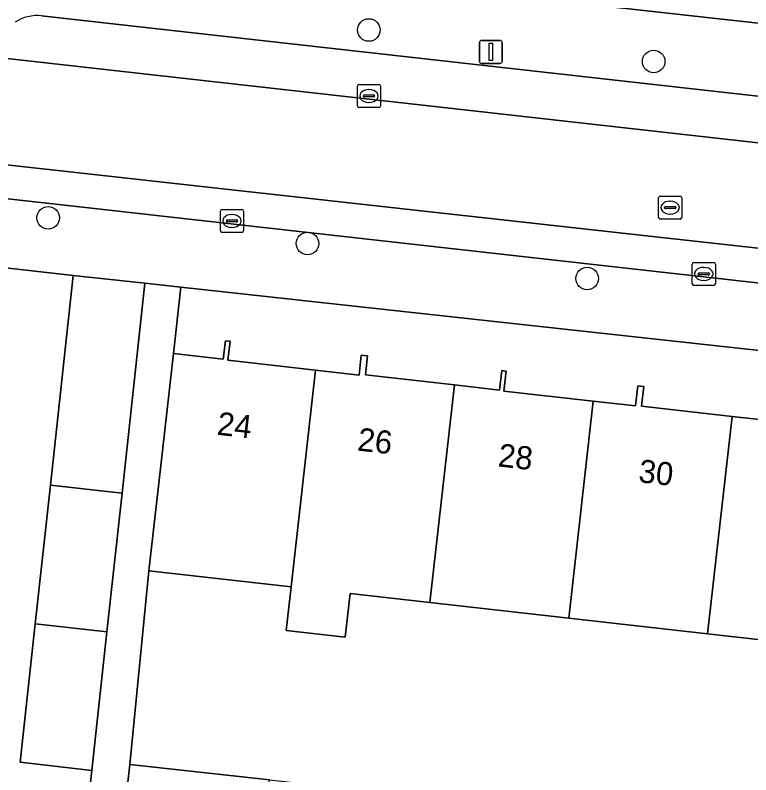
# Model space of a CAD drawing. Extents: x 162082 to 163401, y 388089 to 388636.
# Drawn here: x 163044.71 to 163076.57, y 388466.01 to 388498.89 of the extents above; entities that cross this region are included whole.
import ezdxf

# ---------------------------------------------------------------- set-up
doc = ezdxf.new("R2010")
doc.units = 0
for name, color, linetype in [('IMGEO_Boom', 7, 'Continuous'), ('IMGEO_Erf', 7, 'Continuous'), ('IMGEO_Kolk', 7, 'Continuous'), ('IMGEO_Lichtmast', 7, 'Continuous'), ('IMGEO_Muur', 7, 'Continuous'), ('IMGEO_Pand', 7, 'Continuous'), ('IMGEO_Pand_nummerreeks', 7, 'Continuous'), ('IMGEO_Parkeervlak_open', 7, 'Continuous'), ('IMGEO_Rijbaan_lokaal_open', 7, 'Continuous'), ('IMGEO_Rioolput', 7, 'Continuous'), ('IMGEO_Voetpad_open', 7, 'Continuous')]:
    doc.layers.add(name, color=color, linetype=linetype)

msp = doc.modelspace()

# ---------------------------------------------------------------- linework, layer by layer
at = {"layer": 'IMGEO_Boom'}
for centre in [(163060.028, 388498.246), (163072.363, 388496.885), (163046.145, 388490.117), (163057.374, 388489.007), (163069.481, 388487.493)]:
    msp.add_circle(centre, 0.489, dxfattribs=at)
at = {"layer": 'IMGEO_Erf'}
for points in [[(163000, 388507.065), (163012.52, 388505.684), (163033.514, 388503.369), (163063.858, 388500), (163153.515, 388490.057)], [(163047.758, 388463.704), (163048.03, 388466.198), (163044.928, 388466.548), (163045.583, 388472.547), (163046.238, 388478.548), (163046.909, 388484.697), (163047.229, 388487.626), (163033.722, 388489.155), (163033.379, 388486.231), (163039.914, 388485.492), (163039.352, 388480.524), (163039.218, 388479.339), (163038.539, 388473.342), (163037.86, 388467.345), (163037.181, 388461.348)], [(163105.035, 388481.298), (163051.891, 388487.116), (163051.567, 388484.238), (163053.725, 388483.994), (163053.816, 388484.797), (163054.019, 388484.774), (163053.926, 388483.949), (163057.721, 388483.521), (163059.604, 388483.308), (163059.701, 388484.171), (163059.971, 388484.141), (163059.878, 388483.317), (163063.736, 388482.882), (163065.69, 388482.661), (163065.786, 388483.506), (163065.974, 388483.484), (163065.876, 388482.62), (163069.745, 388482.183), (163071.576, 388481.976), (163071.674, 388482.843), (163071.93, 388482.814), (163071.834, 388481.964), (163075.758, 388481.521), (163077.487, 388481.326)], [(163080.724, 388471.426), (163074.699, 388472.107), (163068.688, 388472.786), (163062.677, 388473.465), (163059.217, 388473.856), (163059.005, 388471.966), (163056.455, 388472.254), (163056.667, 388474.142), (163050.505, 388474.838), (163049.678, 388466.457), (163055.728, 388465.788), (163061.739, 388465.123), (163067.751, 388464.459), (163073.764, 388463.794), (163079.776, 388463.129)]]:
    msp.add_lwpolyline(points, dxfattribs=at)
at = {"layer": 'IMGEO_Kolk'}
for p, q in [((163059.534, 388494.965), (163059.534, 388495.817)), ((163059.609, 388495.891), (163060.461, 388495.891)), ((163060.022, 388495.671), (163060.047, 388495.671)), ((163060.535, 388495.817), (163060.535, 388494.965)), ((163059.793, 388495.385), (163059.793, 388495.397)), ((163060.231, 388495.348), (163059.833, 388495.348)), ((163059.836, 388495.434), (163060.234, 388495.434)), ((163060.277, 388495.397), (163060.277, 388495.385)), ((163060.045, 388495.111), (163060.02, 388495.111)), ((163060.461, 388494.891), (163059.609, 388494.891)), ((163053.601, 388489.555), (163053.601, 388490.407)), ((163053.676, 388490.481), (163054.528, 388490.481)), ((163054.602, 388490.407), (163054.602, 388489.555)), ((163054.089, 388490.261), (163054.114, 388490.261)), ((163053.86, 388489.975), (163053.86, 388489.987)), ((163054.298, 388489.938), (163053.9, 388489.938)), ((163053.903, 388490.024), (163054.301, 388490.024)), ((163054.344, 388489.987), (163054.344, 388489.975)), ((163054.528, 388489.481), (163053.676, 388489.481)), ((163054.112, 388489.701), (163054.087, 388489.701)), ((163074.033, 388487.263), (163074.033, 388488.115)), ((163074.108, 388488.189), (163074.96, 388488.189)), ((163075.034, 388488.115), (163075.034, 388487.263)), ((163074.521, 388487.969), (163074.546, 388487.969)), ((163074.292, 388487.683), (163074.292, 388487.695)), ((163074.73, 388487.646), (163074.332, 388487.646)), ((163074.335, 388487.732), (163074.733, 388487.732)), ((163074.776, 388487.695), (163074.776, 388487.683)), ((163074.96, 388487.189), (163074.108, 388487.189)), ((163074.544, 388487.409), (163074.519, 388487.409))]:
    msp.add_line(p, q, dxfattribs=at)
for points in [[(163059.534, 388494.965), (163059.534, 388495.817)], [(163059.609, 388495.891), (163060.461, 388495.891)], [(163060.535, 388495.817), (163060.535, 388494.965)], [(163060.461, 388494.891), (163059.609, 388494.891)], [(163053.601, 388489.555), (163053.601, 388490.407)], [(163053.676, 388490.481), (163054.528, 388490.481)], [(163054.602, 388490.407), (163054.602, 388489.555)], [(163054.528, 388489.481), (163053.676, 388489.481)], [(163074.033, 388487.263), (163074.033, 388488.115)], [(163074.108, 388488.189), (163074.96, 388488.189)], [(163075.034, 388488.115), (163075.034, 388487.263)], [(163074.96, 388487.189), (163074.108, 388487.189)]]:
    msp.add_lwpolyline(points, dxfattribs=at)
for centre, radius, start, end in [((163059.611, 388495.815), 0.0765, 91.552, 178.448), ((163059.611, 388495.815), 0.0765, 91.552, 178.448), ((163060.459, 388495.815), 0.0765, 1.552, 88.448), ((163060.459, 388495.815), 0.0765, 1.552, 88.448), ((163059.833, 388495.394), 0.0403, 85.8775, 175.7526), ((163059.83, 388495.384), 0.0366, 178.938, 274.7102), ((163060.234, 388495.391), 0.043, 264.8664, 352.4533), ((163060.238, 388495.396), 0.0386, 1.7309, 96.639), ((163059.611, 388494.967), 0.0765, 181.552, 268.448), ((163059.611, 388494.967), 0.0765, 181.552, 268.448), ((163060.459, 388494.967), 0.0765, 271.552, 358.448), ((163060.459, 388494.967), 0.0765, 271.552, 358.448), ((163053.678, 388490.405), 0.0765, 91.552, 178.448), ((163053.678, 388490.405), 0.0765, 91.552, 178.448), ((163054.526, 388490.405), 0.0765, 1.552, 88.448), ((163054.526, 388490.405), 0.0765, 1.552, 88.448), ((163053.9, 388489.984), 0.0403, 85.8775, 175.7526), ((163053.897, 388489.974), 0.0366, 178.938, 274.7102), ((163054.301, 388489.981), 0.043, 264.8664, 352.4533), ((163054.305, 388489.986), 0.0386, 1.7309, 96.639), ((163053.678, 388489.557), 0.0765, 181.552, 268.448), ((163053.678, 388489.557), 0.0765, 181.552, 268.448), ((163054.526, 388489.557), 0.0765, 271.552, 358.448), ((163054.526, 388489.557), 0.0765, 271.552, 358.448), ((163074.11, 388488.113), 0.0765, 91.552, 178.448), ((163074.11, 388488.113), 0.0765, 91.552, 178.448), ((163074.958, 388488.113), 0.0765, 1.552, 88.448), ((163074.958, 388488.113), 0.0765, 1.552, 88.448), ((163074.332, 388487.692), 0.0403, 85.8775, 175.7526), ((163074.329, 388487.682), 0.0366, 178.938, 274.7102), ((163074.733, 388487.689), 0.043, 264.8664, 352.4533), ((163074.737, 388487.694), 0.0386, 1.7309, 96.639), ((163074.11, 388487.265), 0.0765, 181.552, 268.448), ((163074.11, 388487.265), 0.0765, 181.552, 268.448), ((163074.958, 388487.265), 0.0765, 271.552, 358.448), ((163074.958, 388487.265), 0.0765, 271.552, 358.448)]:
    msp.add_arc(centre, radius, start, end, dxfattribs=at)
for centre, major_axis, ratio, start_param, end_param in [((163060.021, 388495.391), (-0.387, 0.002), 0.722429, 4.712389, 7.853982), ((163060.046, 388495.391), (-0.39, 0.002), 0.717154, 1.570796, 4.712389), ((163054.088, 388489.981), (-0.387, 0.002), 0.722429, 4.712389, 7.853982), ((163054.113, 388489.981), (-0.39, 0.002), 0.717154, 1.570796, 4.712389), ((163074.52, 388487.689), (-0.387, 0.002), 0.722429, 4.712389, 7.853982), ((163074.545, 388487.689), (-0.39, 0.002), 0.717154, 1.570796, 4.712389)]:
    msp.add_ellipse(centre, major_axis=major_axis, ratio=ratio, start_param=start_param, end_param=end_param, dxfattribs=at)
at = {"layer": 'IMGEO_Lichtmast'}
for p, q in [((163064.815, 388496.897), (163064.815, 388497.697)), ((163064.815, 388497.697), (163064.815, 388496.897)), ((163064.915, 388497.797), (163065.705, 388497.797)), ((163065.705, 388497.797), (163064.915, 388497.797)), ((163065.805, 388497.697), (163065.805, 388496.897)), ((163065.805, 388496.897), (163065.805, 388497.697)), ((163065.705, 388496.797), (163064.915, 388496.797)), ((163064.915, 388496.797), (163065.705, 388496.797))]:
    msp.add_line(p, q, dxfattribs=at)
msp.add_lwpolyline([(163065.235, 388497.672), (163065.385, 388497.672), (163065.385, 388496.922), (163065.235, 388496.922), (163065.235, 388497.672)], dxfattribs=at)
for centre, start, end in [((163064.915, 388497.697), 90, 180), ((163064.915, 388497.697), 90, 180), ((163065.705, 388497.697), 0, 90), ((163065.705, 388497.697), 360, 90), ((163064.915, 388496.897), 180, 270), ((163064.915, 388496.897), 180, 270), ((163065.705, 388496.897), 270, 0), ((163065.705, 388496.897), 270, 0)]:
    msp.add_arc(centre, 0.1, start, end, dxfattribs=at)
at = {"layer": 'IMGEO_Muur'}
msp.add_lwpolyline([(163033.722, 388489.155), (163047.229, 388487.626)], dxfattribs=at)
at = {"layer": 'IMGEO_Pand'}
for points in [[(163046.238, 388478.548), (163049.34, 388478.198), (163050.332, 388487.287), (163047.229, 388487.626), (163046.909, 388484.697)], [(163057.721, 388483.521), (163053.926, 388483.949), (163054.019, 388484.774), (163053.816, 388484.797), (163053.725, 388483.994), (163051.567, 388484.238), (163051.006, 388479.27), (163050.505, 388474.838), (163056.667, 388474.142)], [(163057.721, 388483.521), (163056.667, 388474.142), (163056.455, 388472.254), (163059.005, 388471.966), (163059.217, 388473.856), (163062.677, 388473.465), (163063.736, 388482.882), (163059.878, 388483.317), (163059.971, 388484.141), (163059.701, 388484.171), (163059.604, 388483.308)], [(163068.688, 388472.786), (163069.745, 388482.183), (163065.876, 388482.62), (163065.974, 388483.484), (163065.786, 388483.506), (163065.69, 388482.661), (163063.736, 388482.882), (163062.677, 388473.465)], [(163075.758, 388481.521), (163071.834, 388481.964), (163071.93, 388482.814), (163071.674, 388482.843), (163071.576, 388481.976), (163069.745, 388482.183), (163068.688, 388472.786), (163074.699, 388472.107)], [(163075.758, 388481.521), (163074.699, 388472.107), (163080.724, 388471.426), (163081.551, 388478.91), (163081.766, 388478.886), (163081.984, 388480.818), (163077.797, 388481.291), (163077.893, 388482.145), (163077.583, 388482.18), (163077.487, 388481.326)], [(163045.583, 388472.547), (163048.685, 388472.198), (163049.34, 388478.198), (163046.238, 388478.548)], [(163045.583, 388472.547), (163044.928, 388466.548), (163048.03, 388466.198), (163048.685, 388472.198)], [(163055.397, 388462.841), (163055.728, 388465.788), (163049.678, 388466.457), (163049.352, 388463.509)]]:
    msp.add_lwpolyline(points, close=True, dxfattribs=at)
at = {"layer": 'IMGEO_Parkeervlak_open'}
for points in [[(163093.092, 388493.559), (163045.859, 388498.865)], [(163042.677, 388497.199), (163096.039, 388491.206), (163095.439, 388491.442)], [(163030.966, 388492.442), (163047.886, 388490.547), (163051.094, 388490.188), (163104.782, 388484.174), (163104.975, 388485.686), (163032.492, 388493.726)]]:
    msp.add_lwpolyline(points, dxfattribs=at)
msp.add_arc((163045.689, 388497.073), 1.8, 84.5876, 122.801, dxfattribs=at)
at = {"layer": 'IMGEO_Rijbaan_lokaal_open'}
msp.add_lwpolyline([(163022.991, 388487.919), (163023.506, 388489.464), (163024.23, 388490.75), (163024.93, 388491.497), (163026.159, 388492.524), (163027.49, 388493.305), (163028.914, 388493.615), (163031.44, 388493.821), (163032.492, 388493.726), (163104.975, 388485.686), (163104.782, 388484.174), (163113.008, 388483.252), (163113.296, 388484.727), (163158.046, 388479.731), (163158.557, 388484.155), (163158.006, 388484.218), (163157.309, 388484.298), (163104.293, 388490.302), (163103.425, 388490.396), (163096.83, 388491.119), (163096.039, 388491.206), (163042.677, 388497.199)], dxfattribs=at)
at = {"layer": 'IMGEO_Rioolput'}
for p, q in [((163072.652, 388491.058), (163073.504, 388491.058)), ((163072.577, 388490.132), (163072.577, 388490.984)), ((163073.065, 388490.838), (163073.09, 388490.838)), ((163073.578, 388490.984), (163073.578, 388490.132)), ((163072.836, 388490.552), (163072.836, 388490.564)), ((163073.274, 388490.515), (163072.876, 388490.515)), ((163072.879, 388490.601), (163073.277, 388490.601)), ((163073.32, 388490.564), (163073.32, 388490.552)), ((163073.504, 388490.058), (163072.652, 388490.058)), ((163073.088, 388490.278), (163073.063, 388490.278))]:
    msp.add_line(p, q, dxfattribs=at)
for points in [[(163072.652, 388491.058), (163073.504, 388491.058)], [(163072.577, 388490.132), (163072.577, 388490.984)], [(163073.578, 388490.984), (163073.578, 388490.132)], [(163073.504, 388490.058), (163072.652, 388490.058)]]:
    msp.add_lwpolyline(points, dxfattribs=at)
for centre, radius, start, end in [((163072.654, 388490.982), 0.0765, 91.552, 178.448), ((163072.654, 388490.982), 0.0765, 91.552, 178.448), ((163073.502, 388490.982), 0.0765, 1.552, 88.448), ((163073.502, 388490.982), 0.0765, 1.552, 88.448), ((163072.876, 388490.561), 0.0403, 85.8775, 175.7526), ((163072.873, 388490.551), 0.0366, 178.938, 274.7102), ((163073.277, 388490.558), 0.043, 264.8664, 352.4533), ((163073.281, 388490.563), 0.0386, 1.7309, 96.639), ((163072.654, 388490.134), 0.0765, 181.552, 268.448), ((163072.654, 388490.134), 0.0765, 181.552, 268.448), ((163073.502, 388490.134), 0.0765, 271.552, 358.448), ((163073.502, 388490.134), 0.0765, 271.552, 358.448)]:
    msp.add_arc(centre, radius, start, end, dxfattribs=at)
for centre, major_axis, ratio, start_param, end_param in [((163073.064, 388490.558), (-0.387, 0.002), 0.722429, 4.712389, 7.853982), ((163073.089, 388490.558), (-0.39, 0.002), 0.717154, 1.570796, 4.712389)]:
    msp.add_ellipse(centre, major_axis=major_axis, ratio=ratio, start_param=start_param, end_param=end_param, dxfattribs=at)
at = {"layer": 'IMGEO_Voetpad_open'}
for points in [[(163168.373, 388488.286), (163166.876, 388488.46), (163166.867, 388488.448), (163161.74, 388489.145), (163153.515, 388490.057), (163063.858, 388500)], [(163045.859, 388498.865), (163093.092, 388493.559)], [(163104.782, 388484.174), (163051.094, 388490.188), (163047.886, 388490.547), (163030.966, 388492.442)], [(163024.709, 388490.177), (163029.314, 388489.757), (163029.382, 388489.67), (163031.444, 388489.418), (163033.722, 388489.155), (163047.229, 388487.626), (163050.332, 388487.287), (163051.891, 388487.116), (163105.035, 388481.298), (163113.034, 388480.43), (163121.191, 388479.545), (163128.684, 388478.703), (163134.537, 388478.063), (163137.722, 388477.715), (163139.4, 388477.532), (163159.686, 388475.315)], [(163049.352, 388463.509), (163049.678, 388466.457), (163050.505, 388474.838), (163051.006, 388479.27), (163051.567, 388484.238), (163051.891, 388487.116), (163050.332, 388487.287), (163049.34, 388478.198), (163048.685, 388472.198), (163048.03, 388466.198), (163047.758, 388463.704)]]:
    msp.add_lwpolyline(points, dxfattribs=at)
msp.add_arc((163045.689, 388497.073), 1.8, 84.5876, 122.801, dxfattribs=at)

# ---------------------------------------------------------------- texts
at = {"layer": 'IMGEO_Pand_nummerreeks'}
for s, p in [('24', (163053.422, 388480.729)), ('26', (163059.505, 388480.045)), ('28', (163065.591, 388479.36)), ('30', (163071.675, 388478.676))]:
    msp.add_text(s, height=1, rotation=353.5848, dxfattribs=at).set_placement(p)

doc.saveas('drawing.dxf')
